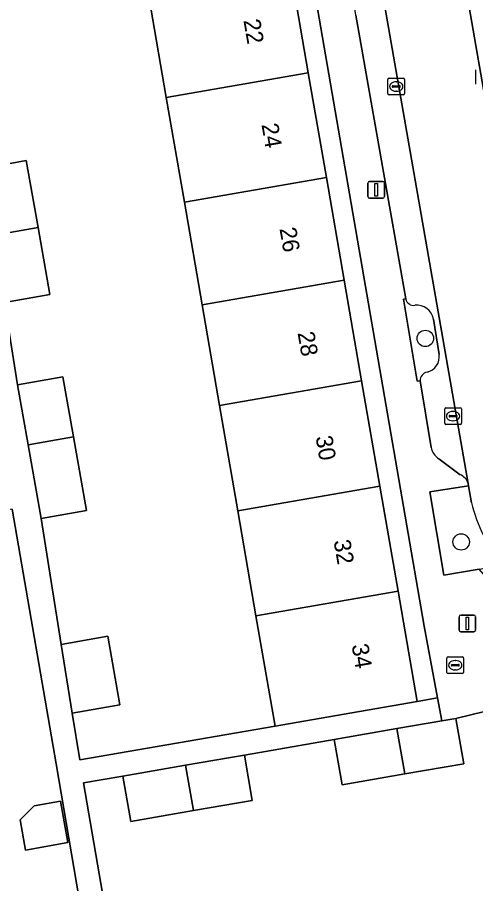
# Model space of a CAD drawing. Extents: x 162879 to 165540, y 384011 to 385181.
# Drawn here: x 164434.1 to 164461.4, y 384302.7 to 384354.3 of the extents above; entities that cross this region are included whole.
import ezdxf

# ---------------------------------------------------------------- set-up
doc = ezdxf.new("R2010")
doc.units = 0
for name, color, linetype in [('IMGEO_Boom', 7, 'Continuous'), ('IMGEO_Brandkraan', 7, 'Continuous'), ('IMGEO_Erf', 7, 'Continuous'), ('IMGEO_Groenvoorziening', 7, 'Continuous'), ('IMGEO_Kolk', 7, 'Continuous'), ('IMGEO_Lichtmast', 7, 'Continuous'), ('IMGEO_Pand', 7, 'Continuous'), ('IMGEO_Pand_nummerreeks', 7, 'Continuous'), ('IMGEO_Parkeervlak_open', 7, 'Continuous'), ('IMGEO_Rijbaan_lokaal_open', 7, 'Continuous'), ('IMGEO_Voetpad_open', 7, 'Continuous')]:
    doc.layers.add(name, color=color, linetype=linetype)

msp = doc.modelspace()

# ---------------------------------------------------------------- linework, layer by layer
at = {"layer": 'IMGEO_Boom'}
for centre in [(164458.405, 384335.172), (164460.543, 384323.043)]:
    msp.add_circle(centre, 0.489, dxfattribs=at)
at = {"layer": 'IMGEO_Brandkraan'}
for p, q in [((164459.687, 384315.266), (164459.687, 384316.118)), ((164459.762, 384316.192), (164460.614, 384316.192)), ((164460.175, 384315.972), (164460.2, 384315.972)), ((164460.688, 384316.118), (164460.688, 384315.266)), ((164459.946, 384315.686), (164459.946, 384315.698)), ((164460.384, 384315.649), (164459.986, 384315.649)), ((164459.989, 384315.735), (164460.387, 384315.735)), ((164460.198, 384315.412), (164460.173, 384315.412)), ((164460.43, 384315.698), (164460.43, 384315.686)), ((164460.614, 384315.192), (164459.762, 384315.192))]:
    msp.add_line(p, q, dxfattribs=at)
for points in [[(164459.687, 384315.266), (164459.687, 384316.118)], [(164459.762, 384316.192), (164460.614, 384316.192)], [(164460.688, 384316.118), (164460.688, 384315.266)], [(164460.614, 384315.192), (164459.762, 384315.192)]]:
    msp.add_lwpolyline(points, dxfattribs=at)
for centre, radius, start, end in [((164459.764, 384316.116), 0.0765, 91.552, 178.448), ((164459.764, 384316.116), 0.0765, 91.552, 178.448), ((164460.612, 384316.116), 0.0765, 1.552, 88.448), ((164460.612, 384316.116), 0.0765, 1.552, 88.448), ((164459.764, 384315.268), 0.0765, 181.552, 268.448), ((164459.764, 384315.268), 0.0765, 181.552, 268.448), ((164459.986, 384315.695), 0.0403, 85.8775, 175.7526), ((164459.983, 384315.685), 0.0366, 178.938, 274.7102), ((164460.387, 384315.692), 0.043, 264.8664, 352.4533), ((164460.391, 384315.697), 0.0386, 1.7309, 96.639), ((164460.612, 384315.268), 0.0765, 271.552, 358.448), ((164460.612, 384315.268), 0.0765, 271.552, 358.448)]:
    msp.add_arc(centre, radius, start, end, dxfattribs=at)
for centre, major_axis, ratio, start_param, end_param in [((164460.174, 384315.692), (-0.387, 0.002), 0.722429, 4.712389, 7.853982), ((164460.199, 384315.692), (-0.39, 0.002), 0.717154, 1.570796, 4.712389)]:
    msp.add_ellipse(centre, major_axis=major_axis, ratio=ratio, start_param=start_param, end_param=end_param, dxfattribs=at)
at = {"layer": 'IMGEO_Erf'}
for points in [[(164442.58, 384393.969), (164443.266, 384390.009), (164444.016, 384390.138), (164444.386, 384388.007), (164444.83, 384385.444), (164444.079, 384385.314), (164444.729, 384381.568), (164446.086, 384381.803), (164447.192, 384375.422), (164448.253, 384369.297), (164449.318, 384363.152), (164450.377, 384357.041), (164451.421, 384351.014), (164452.504, 384344.766), (164453.565, 384338.641), (164454.605, 384332.638), (164455.692, 384326.365), (164456.776, 384320.108), (164457.915, 384313.535), (164459.138, 384313.747), (164458.328, 384318.011), (164445.356, 384393.183)], [(164431.891, 384345.293), (164434.597, 384345.771), (164435.301, 384341.786), (164436.006, 384337.798), (164433.301, 384337.32), (164434.074, 384332.409), (164436.78, 384332.887), (164437.414, 384329.3), (164438.189, 384324.914), (164435.484, 384324.436), (164436.685, 384316.933), (164439.47, 384317.416), (164440.179, 384313.325), (164437.341, 384312.833), (164437.787, 384310.047), (164449.441, 384312.067), (164448.302, 384318.64), (164447.218, 384324.897), (164446.131, 384331.17), (164445.091, 384337.173), (164444.03, 384343.298), (164442.947, 384349.546), (164441.903, 384355.573)], [(164464.983, 384302.189), (164470.92, 384303.217), (164477.256, 384304.315), (164476.125, 384310.401), (164473.862, 384310.008), (164473.016, 384314.89), (164465.151, 384313.543), (164466.005, 384308.617), (164463.601, 384308.201), (164462.747, 384313.126), (164460.225, 384312.522), (164460.694, 384309.819), (164457.176, 384309.209), (164453.439, 384308.562), (164452.971, 384311.265), (164447.616, 384310.337), (164448.085, 384307.634), (164444.567, 384307.024), (164440.83, 384306.377), (164440.362, 384309.08), (164438.007, 384308.672), (164439.885, 384297.84)]]:
    msp.add_lwpolyline(points, dxfattribs=at)
for points in [[(164433.76, 384324.997), (164410.382, 384320.946), (164413.637, 384302.275), (164417.296, 384282.019), (164417.846, 384278.843), (164430.273, 384281.063), (164440.954, 384282.971), (164440.48, 384285.76), (164439.24, 384293.058), (164436.835, 384292.641), (164436.538, 384294.354), (164438.948, 384294.771), (164436.393, 384309.805)], [(164434.242, 384306.466), (164435.082, 384307.318), (164436.649, 384307.59), (164437.078, 384305.115), (164434.552, 384304.677)]]:
    msp.add_lwpolyline(points, close=True, dxfattribs=at)
at = {"layer": 'IMGEO_Groenvoorziening'}
for points in [[(164457.235, 384337.527), (164457.107, 384337.509), (164457.927, 384332.625), (164458.093, 384332.646)], [(164459.22, 384334.224), (164458.891, 384336.325)], [(164461.157, 384325.379), (164460.974, 384326.39), (164458.68, 384326.036), (164459.513, 384321.055), (164461.606, 384321.409), (164462.939, 384321.667)]]:
    msp.add_lwpolyline(points, dxfattribs=at)
for centre, radius, start, end in [((164457.709, 384337.628), 0.485, 191.9874, 278.2834), ((164457.914, 384336.168), 0.989, 9.1342, 97.8549), ((164458.321, 384334.065), 0.913, 281.9675, 10.0518), ((164458.628, 384332.649), 0.535, 102.712, 180.3688), ((164471.365, 384327.996), 10.538, 194.3783, 216.9098)]:
    msp.add_arc(centre, radius, start, end, dxfattribs=at)
at = {"layer": 'IMGEO_Kolk'}
for p, q in [((164461.407, 384350.325), (164461.407, 384351.177)), ((164456.17, 384349.766), (164456.17, 384350.618)), ((164456.245, 384350.692), (164457.097, 384350.692)), ((164456.658, 384350.472), (164456.683, 384350.472)), ((164457.171, 384350.618), (164457.171, 384349.766)), ((164456.429, 384350.186), (164456.429, 384350.198)), ((164456.867, 384350.149), (164456.469, 384350.149)), ((164456.472, 384350.235), (164456.87, 384350.235)), ((164456.681, 384349.912), (164456.656, 384349.912)), ((164456.913, 384350.198), (164456.913, 384350.186)), ((164457.097, 384349.692), (164456.245, 384349.692)), ((164459.559, 384330.117), (164459.559, 384330.969)), ((164459.634, 384331.043), (164460.486, 384331.043)), ((164460.047, 384330.823), (164460.072, 384330.823)), ((164460.56, 384330.969), (164460.56, 384330.117)), ((164459.818, 384330.537), (164459.818, 384330.549)), ((164460.256, 384330.5), (164459.858, 384330.5)), ((164459.861, 384330.586), (164460.259, 384330.586)), ((164460.07, 384330.263), (164460.045, 384330.263)), ((164460.302, 384330.549), (164460.302, 384330.537)), ((164460.486, 384330.043), (164459.634, 384330.043))]:
    msp.add_line(p, q, dxfattribs=at)
for points in [[(164461.407, 384350.325), (164461.407, 384351.177)], [(164456.17, 384349.766), (164456.17, 384350.618)], [(164456.245, 384350.692), (164457.097, 384350.692)], [(164457.171, 384350.618), (164457.171, 384349.766)], [(164457.097, 384349.692), (164456.245, 384349.692)], [(164459.559, 384330.117), (164459.559, 384330.969)], [(164459.634, 384331.043), (164460.486, 384331.043)], [(164460.56, 384330.969), (164460.56, 384330.117)], [(164460.486, 384330.043), (164459.634, 384330.043)]]:
    msp.add_lwpolyline(points, dxfattribs=at)
for centre, radius, start, end in [((164456.247, 384350.616), 0.0765, 91.552, 178.448), ((164456.247, 384350.616), 0.0765, 91.552, 178.448), ((164457.095, 384350.616), 0.0765, 1.552, 88.448), ((164457.095, 384350.616), 0.0765, 1.552, 88.448), ((164456.469, 384350.195), 0.0403, 85.8775, 175.7526), ((164456.466, 384350.185), 0.0366, 178.938, 274.7102), ((164456.87, 384350.192), 0.043, 264.8664, 352.4533), ((164456.874, 384350.197), 0.0386, 1.7309, 96.639), ((164456.247, 384349.768), 0.0765, 181.552, 268.448), ((164456.247, 384349.768), 0.0765, 181.552, 268.448), ((164457.095, 384349.768), 0.0765, 271.552, 358.448), ((164457.095, 384349.768), 0.0765, 271.552, 358.448), ((164459.636, 384330.967), 0.0765, 91.552, 178.448), ((164459.636, 384330.967), 0.0765, 91.552, 178.448), ((164460.484, 384330.967), 0.0765, 1.552, 88.448), ((164460.484, 384330.967), 0.0765, 1.552, 88.448), ((164459.858, 384330.546), 0.0403, 85.8775, 175.7526), ((164459.855, 384330.536), 0.0366, 178.938, 274.7102), ((164460.259, 384330.543), 0.043, 264.8664, 352.4533), ((164460.263, 384330.548), 0.0386, 1.7309, 96.639), ((164459.636, 384330.119), 0.0765, 181.552, 268.448), ((164459.636, 384330.119), 0.0765, 181.552, 268.448), ((164460.484, 384330.119), 0.0765, 271.552, 358.448), ((164460.484, 384330.119), 0.0765, 271.552, 358.448)]:
    msp.add_arc(centre, radius, start, end, dxfattribs=at)
for centre, major_axis, ratio, start_param, end_param in [((164456.657, 384350.192), (-0.387, 0.002), 0.722429, 4.712389, 7.853982), ((164456.682, 384350.192), (-0.39, 0.002), 0.717154, 1.570796, 4.712389), ((164460.046, 384330.543), (-0.387, 0.002), 0.722429, 4.712389, 7.853982), ((164460.071, 384330.543), (-0.39, 0.002), 0.717154, 1.570796, 4.712389)]:
    msp.add_ellipse(centre, major_axis=major_axis, ratio=ratio, start_param=start_param, end_param=end_param, dxfattribs=at)
at = {"layer": 'IMGEO_Lichtmast'}
for p, q in [((164454.977, 384343.633), (164454.977, 384344.433)), ((164454.977, 384344.433), (164454.977, 384343.633)), ((164455.077, 384344.533), (164455.867, 384344.533)), ((164455.867, 384344.533), (164455.077, 384344.533)), ((164455.967, 384344.433), (164455.967, 384343.633)), ((164455.967, 384343.633), (164455.967, 384344.433)), ((164455.867, 384343.533), (164455.077, 384343.533)), ((164455.077, 384343.533), (164455.867, 384343.533)), ((164460.416, 384317.785), (164460.416, 384318.585)), ((164460.416, 384318.585), (164460.416, 384317.785)), ((164460.516, 384318.685), (164461.306, 384318.685)), ((164461.306, 384318.685), (164460.516, 384318.685)), ((164461.406, 384318.585), (164461.406, 384317.785)), ((164461.406, 384317.785), (164461.406, 384318.585)), ((164461.306, 384317.685), (164460.516, 384317.685)), ((164460.516, 384317.685), (164461.306, 384317.685))]:
    msp.add_line(p, q, dxfattribs=at)
for points in [[(164455.397, 384344.408), (164455.547, 384344.408), (164455.547, 384343.658), (164455.397, 384343.658), (164455.397, 384344.408)], [(164460.836, 384318.56), (164460.986, 384318.56), (164460.986, 384317.81), (164460.836, 384317.81), (164460.836, 384318.56)]]:
    msp.add_lwpolyline(points, dxfattribs=at)
for centre, start, end in [((164455.077, 384344.433), 90, 180), ((164455.077, 384344.433), 90, 180), ((164455.867, 384344.433), 0, 90), ((164455.867, 384344.433), 360, 90), ((164455.077, 384343.633), 180, 270), ((164455.077, 384343.633), 180, 270), ((164455.867, 384343.633), 270, 0), ((164455.867, 384343.633), 270, 0), ((164460.516, 384318.585), 90, 180), ((164460.516, 384318.585), 90, 180), ((164461.306, 384318.585), 0, 90), ((164461.306, 384318.585), 360, 90), ((164460.516, 384317.785), 180, 270), ((164460.516, 384317.785), 180, 270), ((164461.306, 384317.785), 270, 0), ((164461.306, 384317.785), 270, 0)]:
    msp.add_arc(centre, 0.1, start, end, dxfattribs=at)
at = {"layer": 'IMGEO_Pand'}
for points in [[(164450.377, 384357.041), (164441.903, 384355.573), (164442.947, 384349.546), (164451.421, 384351.014)], [(164442.947, 384349.546), (164444.03, 384343.298), (164452.504, 384344.766), (164451.421, 384351.014)], [(164432.594, 384341.317), (164435.301, 384341.786), (164434.597, 384345.771), (164431.891, 384345.293)], [(164452.504, 384344.766), (164444.03, 384343.298), (164445.091, 384337.173), (164453.565, 384338.641)], [(164432.594, 384341.317), (164433.301, 384337.32), (164436.006, 384337.798), (164435.301, 384341.786)], [(164446.131, 384331.17), (164454.605, 384332.638), (164453.565, 384338.641), (164445.091, 384337.173)], [(164434.707, 384328.831), (164437.414, 384329.3), (164436.78, 384332.887), (164434.074, 384332.409)], [(164455.692, 384326.365), (164454.605, 384332.638), (164446.131, 384331.17), (164447.218, 384324.897)], [(164434.707, 384328.831), (164435.484, 384324.436), (164438.189, 384324.914), (164437.414, 384329.3)], [(164455.692, 384326.365), (164447.218, 384324.897), (164448.302, 384318.64), (164456.776, 384320.108)], [(164456.776, 384320.108), (164448.302, 384318.64), (164449.441, 384312.067), (164452.989, 384312.682), (164457.915, 384313.535)], [(164436.685, 384316.933), (164437.341, 384312.833), (164440.179, 384313.325), (164439.47, 384317.416)], [(164457.176, 384309.209), (164460.694, 384309.819), (164460.225, 384312.522), (164459.398, 384312.379), (164456.708, 384311.913)], [(164457.176, 384309.209), (164456.708, 384311.913), (164452.971, 384311.265), (164453.439, 384308.562)], [(164444.099, 384309.728), (164444.567, 384307.024), (164448.085, 384307.634), (164447.616, 384310.337), (164446.789, 384310.194)], [(164444.099, 384309.728), (164440.362, 384309.08), (164440.83, 384306.377), (164444.567, 384307.024)], [(164434.242, 384306.466), (164434.552, 384304.677), (164437.078, 384305.115), (164436.649, 384307.59), (164435.082, 384307.318)]]:
    msp.add_lwpolyline(points, close=True, dxfattribs=at)
at = {"layer": 'IMGEO_Parkeervlak_open'}
for points in [[(164457.823, 384373.323), (164465.39, 384329.799)], [(164460.95, 384326.53), (164453.129, 384371.351)], [(164454.265, 384354.435), (164457.235, 384337.527)], [(164458.891, 384336.325), (164459.22, 384334.224)], [(164458.093, 384332.646), (164458.755, 384328.679)], [(164459.211, 384327.996), (164460.475, 384327.052)]]:
    msp.add_lwpolyline(points, dxfattribs=at)
for centre, radius, start, end in [((164457.709, 384337.628), 0.485, 191.9874, 278.2834), ((164457.914, 384336.168), 0.989, 9.1342, 97.8549), ((164458.321, 384334.065), 0.913, 281.9675, 10.0518), ((164458.628, 384332.649), 0.535, 102.712, 180.3688), ((164459.782, 384328.871), 1.045, 190.5959, 236.8617), ((164460.199, 384326.324), 0.778, 15.3413, 69.2607)]:
    msp.add_arc(centre, radius, start, end, dxfattribs=at)
at = {"layer": 'IMGEO_Rijbaan_lokaal_open'}
msp.add_lwpolyline([(164465.565, 384329.058), (164465.39, 384329.799), (164457.823, 384373.323), (164457.598, 384374.531), (164452.742, 384373.666), (164453.129, 384371.351), (164460.95, 384326.53), (164460.974, 384326.39), (164461.157, 384325.379)], dxfattribs=at)
msp.add_arc((164471.365, 384327.996), 10.538, 194.3783, 216.9098, dxfattribs=at)
at = {"layer": 'IMGEO_Voetpad_open'}
for points in [[(164442.872, 384423.116), (164440.828, 384420.109), (164441.679, 384415.35), (164441.4, 384415.286), (164442.011, 384411.717), (164445.356, 384393.183), (164458.328, 384318.011), (164459.138, 384313.747), (164459.398, 384312.379), (164460.225, 384312.522), (164462.747, 384313.126), (164465.151, 384313.543), (164473.016, 384314.89), (164475.279, 384315.282), (164476.125, 384310.401), (164477.256, 384304.315), (164478.744, 384295.726), (164479.266, 384292.707), (164482.027, 384292.962), (164478.762, 384311.538), (164478.795, 384311.933), (164478.576, 384312.045), (164477.867, 384315.892), (164482.648, 384316.756)], [(164457.107, 384337.509), (164457.235, 384337.527), (164454.265, 384354.435), (164453.537, 384358.773), (164451.658, 384369.67), (164451.48, 384369.678), (164450.47, 384375.337), (164450.296, 384376.423), (164448.811, 384385.685), (164448.008, 384390.379)], [(164458.755, 384328.679), (164458.093, 384332.646), (164457.927, 384332.625), (164457.107, 384337.509)], [(164439.885, 384297.84), (164438.007, 384308.672), (164440.362, 384309.08), (164444.099, 384309.728), (164446.789, 384310.194), (164447.616, 384310.337), (164452.971, 384311.265), (164456.708, 384311.913), (164459.398, 384312.379), (164459.138, 384313.747), (164457.915, 384313.535), (164452.989, 384312.682), (164449.441, 384312.067), (164437.787, 384310.047), (164437.341, 384312.833), (164436.685, 384316.933), (164435.484, 384324.436), (164434.707, 384328.831), (164434.074, 384332.409), (164433.301, 384337.32)], [(164460.475, 384327.052), (164459.211, 384327.996)], [(164462.955, 384319.886), (164461.606, 384321.409), (164459.513, 384321.055), (164458.68, 384326.036), (164460.974, 384326.39), (164460.95, 384326.53)], [(164433.76, 384324.997), (164436.393, 384309.805), (164438.948, 384294.771)]]:
    msp.add_lwpolyline(points, dxfattribs=at)
for centre, radius, start, end in [((164459.782, 384328.871), 1.045, 190.5959, 236.8617), ((164460.199, 384326.324), 0.778, 15.3413, 69.2607)]:
    msp.add_arc(centre, radius, start, end, dxfattribs=at)

# ---------------------------------------------------------------- texts
at = {"layer": 'IMGEO_Pand_nummerreeks'}
for s, p in [('22', (164447.552, 384354.132)), ('24', (164448.627, 384347.923)), ('26', (164449.702, 384341.717)), ('28', (164450.779, 384335.508)), ('30', (164451.854, 384329.301)), ('32', (164452.929, 384323.101)), ('34', (164454.004, 384316.892))]:
    msp.add_text(s, height=1, rotation=279.8302, dxfattribs=at).set_placement(p)

doc.saveas('drawing.dxf')
